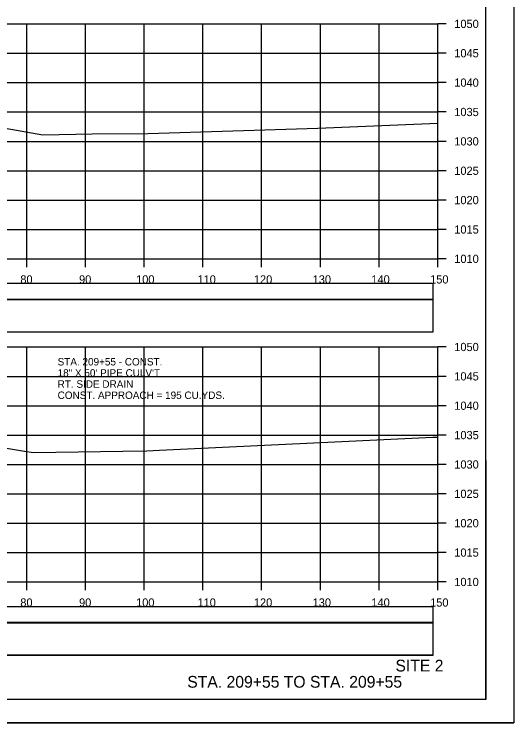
# Model space of a CAD drawing. Extents: x 1370565 to 1374448, y 301010 to 304637.
# Drawn here: x 1373446.7 to 1373531.7, y 301938.3 to 302059 of the extents above; entities that cross this region are included whole.
import ezdxf

# ---------------------------------------------------------------- set-up
doc = ezdxf.new("R2010")
doc.units = 0
for name, color, linetype in [('Default', 7, 'Continuous'), ('R_Axis', 7, 'Continuous'), ('R_Axis Annot', 7, 'Continuous'), ('R_Border', 7, 'Continuous'), ('R_Contours', 7, 'Continuous'), ('R_Draft', 7, 'Continuous'), ('R_Drive', 7, 'Continuous'), ('R_Exist Surface', 7, 'Continuous'), ('R_Grid', 7, 'Continuous'), ('R_No Plot', 7, 'Continuous'), ('R_Water Annot', 7, 'Continuous')]:
    doc.layers.add(name, color=color, linetype=linetype)

msp = doc.modelspace()

# ---------------------------------------------------------------- linework, layer by layer
at = {"layer": 'Default'}
for points in [[(1373219.61, 301955.35), (1373518.02, 301955.35), (1373518.02, 301958.06), (1373219.61, 301958.06)], [(1373219.61, 301949.83), (1373518.02, 301949.83), (1373518.02, 301955.35), (1373219.61, 301955.35)]]:
    msp.add_lwpolyline(points, close=True, dxfattribs=at)
at = {"layer": 'R_Axis'}
for p, q in [((1373518.81, 302017.31), (1373518.81, 302057.31)), ((1373520.21, 302057.31), (1373518.81, 302057.31)), ((1373520.21, 302052.31), (1373518.81, 302052.31)), ((1373520.21, 302047.31), (1373518.81, 302047.31)), ((1373520.21, 302042.31), (1373518.81, 302042.31)), ((1373520.21, 302037.31), (1373518.81, 302037.31)), ((1373520.21, 302032.31), (1373518.81, 302032.31)), ((1373520.21, 302027.31), (1373518.81, 302027.31)), ((1373520.21, 302022.31), (1373518.81, 302022.31)), ((1373218.81, 302017.31), (1373518.81, 302017.31)), ((1373448.81, 302015.91), (1373448.81, 302017.31)), ((1373458.81, 302015.91), (1373458.81, 302017.31)), ((1373468.81, 302015.91), (1373468.81, 302017.31)), ((1373478.81, 302015.91), (1373478.81, 302017.31)), ((1373488.81, 302015.91), (1373488.81, 302017.31)), ((1373498.81, 302015.91), (1373498.81, 302017.31)), ((1373508.81, 302015.91), (1373508.81, 302017.31)), ((1373518.81, 302015.91), (1373518.81, 302017.31)), ((1373520.21, 302017.31), (1373518.81, 302017.31)), ((1373518.81, 301962.31), (1373518.81, 302002.31)), ((1373520.21, 302002.31), (1373518.81, 302002.31)), ((1373520.21, 301997.31), (1373518.81, 301997.31)), ((1373520.21, 301992.31), (1373518.81, 301992.31)), ((1373520.21, 301987.31), (1373518.81, 301987.31)), ((1373520.21, 301982.31), (1373518.81, 301982.31)), ((1373520.21, 301977.31), (1373518.81, 301977.31)), ((1373520.21, 301972.31), (1373518.81, 301972.31)), ((1373520.21, 301967.31), (1373518.81, 301967.31)), ((1373218.81, 301962.31), (1373518.81, 301962.31)), ((1373448.81, 301960.91), (1373448.81, 301962.31)), ((1373458.81, 301960.91), (1373458.81, 301962.31)), ((1373468.81, 301960.91), (1373468.81, 301962.31)), ((1373478.81, 301960.91), (1373478.81, 301962.31)), ((1373488.81, 301960.91), (1373488.81, 301962.31)), ((1373498.81, 301960.91), (1373498.81, 301962.31)), ((1373508.81, 301960.91), (1373508.81, 301962.31)), ((1373518.81, 301960.91), (1373518.81, 301962.31)), ((1373520.21, 301962.31), (1373518.81, 301962.31))]:
    msp.add_line(p, q, dxfattribs=at)
at = {"layer": 'R_Border'}
for q in [(1373526.99, 302147.77), (1373210.81, 301942.31)]:
    msp.add_line((1373526.99, 301942.31), q, dxfattribs=at)
at = {"layer": 'R_Contours'}
msp.add_lwpolyline([(1373219.61, 301949.89), (1373518.02, 301949.89), (1373518.02, 301955.41), (1373219.61, 301955.41)], close=True, dxfattribs=at)
at = {"layer": 'R_Drive'}
for points in [[(1373219.61, 302010.41), (1373518.02, 302010.41), (1373518.02, 302013.11), (1373219.61, 302013.11)], [(1373219.61, 302004.89), (1373518.02, 302004.89), (1373518.02, 302010.41), (1373219.61, 302010.41)]]:
    msp.add_lwpolyline(points, close=True, dxfattribs=at)
at = {"layer": 'R_Exist Surface'}
for points in [[(1373312.99, 302033.51), (1373325.16, 302031.07), (1373334.75, 302029.37), (1373339.38, 302029.2), (1373346.74, 302029.08), (1373349.44, 302029.34), (1373359.32, 302030.03), (1373362, 302030.91), (1373377.28, 302039.18), (1373377.36, 302039.19), (1373404.25, 302042.95), (1373406.02, 302042.99), (1373414.44, 302043.2), (1373422.82, 302043.23), (1373424.46, 302043.23), (1373432.26, 302041.81), (1373451.59, 302038.41), (1373459.97, 302038.57), (1373469.44, 302038.63), (1373498.38, 302039.55), (1373518.81, 302040.41)], [(1373315.03, 301984.58), (1373317.98, 301984.74), (1373341.6, 301979.62), (1373354.77, 301976.29), (1373364.92, 301975.77), (1373366.74, 301975.69), (1373373.09, 301975.78), (1373376.86, 301975.82), (1373387.15, 301984.02), (1373388.28, 301984.96), (1373391.85, 301985.67), (1373404.66, 301988.04), (1373412.57, 301988.3), (1373415, 301988.36), (1373417.23, 301988.37), (1373424.81, 301988.48), (1373448.45, 301984.58), (1373449.95, 301984.33), (1373465.18, 301984.57), (1373469.25, 301984.63), (1373471.45, 301984.72), (1373517.94, 301986.93), (1373518.81, 301986.96)]]:
    msp.add_lwpolyline(points, dxfattribs=at)
at = {"layer": 'R_Grid'}
for p, q in [((1373218.81, 302057.31), (1373518.81, 302057.31)), ((1373448.81, 302017.31), (1373448.81, 302057.31)), ((1373458.81, 302017.31), (1373458.81, 302057.31)), ((1373468.81, 302017.31), (1373468.81, 302057.31)), ((1373478.81, 302017.31), (1373478.81, 302057.31)), ((1373488.81, 302017.31), (1373488.81, 302057.31)), ((1373498.81, 302017.31), (1373498.81, 302057.31)), ((1373508.81, 302017.31), (1373508.81, 302057.31)), ((1373518.81, 302017.31), (1373518.81, 302057.31)), ((1373218.81, 302052.31), (1373518.81, 302052.31)), ((1373218.81, 302047.31), (1373518.81, 302047.31)), ((1373218.81, 302042.31), (1373518.81, 302042.31)), ((1373218.81, 302037.31), (1373518.81, 302037.31)), ((1373218.81, 302032.31), (1373518.81, 302032.31)), ((1373218.81, 302027.31), (1373518.81, 302027.31)), ((1373218.81, 302022.31), (1373518.81, 302022.31)), ((1373218.81, 302017.31), (1373518.81, 302017.31)), ((1373218.81, 302002.31), (1373518.81, 302002.31)), ((1373448.81, 301962.31), (1373448.81, 302002.31)), ((1373458.81, 301962.31), (1373458.81, 302002.31)), ((1373468.81, 301962.31), (1373468.81, 302002.31)), ((1373478.81, 301962.31), (1373478.81, 302002.31)), ((1373488.81, 301962.31), (1373488.81, 302002.31)), ((1373498.81, 301962.31), (1373498.81, 302002.31)), ((1373508.81, 301962.31), (1373508.81, 302002.31)), ((1373518.81, 301962.31), (1373518.81, 302002.31)), ((1373218.81, 301997.31), (1373518.81, 301997.31)), ((1373218.81, 301992.31), (1373518.81, 301992.31)), ((1373218.81, 301987.31), (1373518.81, 301987.31)), ((1373218.81, 301982.31), (1373518.81, 301982.31)), ((1373218.81, 301977.31), (1373518.81, 301977.31)), ((1373218.81, 301972.31), (1373518.81, 301972.31)), ((1373218.81, 301967.31), (1373518.81, 301967.31)), ((1373218.81, 301962.31), (1373518.81, 301962.31))]:
    msp.add_line(p, q, dxfattribs=at)
at = {"layer": 'R_No Plot'}
msp.add_line((1373198.41, 301938.33), (1373531.75, 301938.33), dxfattribs=at)
for points in [[(1373198.41, 302151.67), (1373531.75, 302151.67), (1373531.75, 301938.33), (1373198.41, 301938.33)], [(1373444.73, 302147.77), (1373464.35, 302147.77), (1373464.35, 302137.89), (1373480.47, 302137.89), (1373503.67, 302137.89), (1373503.67, 302105.22), (1373526.87, 302105.22), (1373526.99, 301942.31), (1373210.81, 301942.31), (1373210.81, 302147.77)]]:
    msp.add_lwpolyline(points, close=True, dxfattribs=at)

# ---------------------------------------------------------------- texts
at = {"layer": 'R_Axis Annot'}
for s, p in [('1050', (1373521.61, 302056.61)), ('1045', (1373521.61, 302051.61)), ('1040', (1373521.61, 302046.61)), ('1035', (1373521.61, 302041.61)), ('1030', (1373521.61, 302036.61)), ('1025', (1373521.61, 302031.61)), ('1020', (1373521.61, 302026.61)), ('1015', (1373521.61, 302021.61)), ('1010', (1373521.61, 302016.61)), ('80', (1373447.73, 302013.11)), ('90', (1373457.73, 302013.11)), ('100', (1373467.44, 302013.11)), ('110', (1373477.89, 302013.11)), ('120', (1373487.5, 302013.11)), ('130', (1373497.5, 302013.11)), ('140', (1373507.5, 302013.11)), ('150', (1373517.5, 302013.11)), ('1050', (1373521.61, 302001.61)), ('1045', (1373521.61, 301996.61)), ('1040', (1373521.61, 301991.61)), ('1035', (1373521.61, 301986.61)), ('1030', (1373521.61, 301981.61)), ('1025', (1373521.61, 301976.61)), ('1020', (1373521.61, 301971.61)), ('1015', (1373521.61, 301966.61)), ('1010', (1373521.61, 301961.61)), ('80', (1373447.73, 301958.11)), ('90', (1373457.73, 301958.11)), ('100', (1373467.44, 301958.11)), ('110', (1373477.89, 301958.11)), ('120', (1373487.5, 301958.11)), ('130', (1373497.5, 301958.11)), ('140', (1373507.5, 301958.11)), ('150', (1373517.5, 301958.11))]:
    msp.add_text(s, height=1.4, dxfattribs=at).set_placement(p)
at = {"layer": 'R_Draft'}
for s, p in [('SITE 2', (1373511.59, 301947.07)), ('STA. 209+55 TO STA. 209+55', (1373476.15, 301944.31))]:
    msp.add_text(s, height=2, dxfattribs=at).set_placement(p)
at = {"layer": 'R_Water Annot'}
for s, p in [('STA. 209+55 - CONST.', (1373454.08, 301999.16)), ('18" X 50\' PIPE CULV\'T', (1373454.08, 301997.26)), ('RT. SIDE DRAIN', (1373454.08, 301995.36)), ('CONST. APPROACH = 195 CU.YDS.', (1373454.08, 301993.46))]:
    msp.add_text(s, height=1.2661, dxfattribs=at).set_placement(p)

doc.saveas('drawing.dxf')
